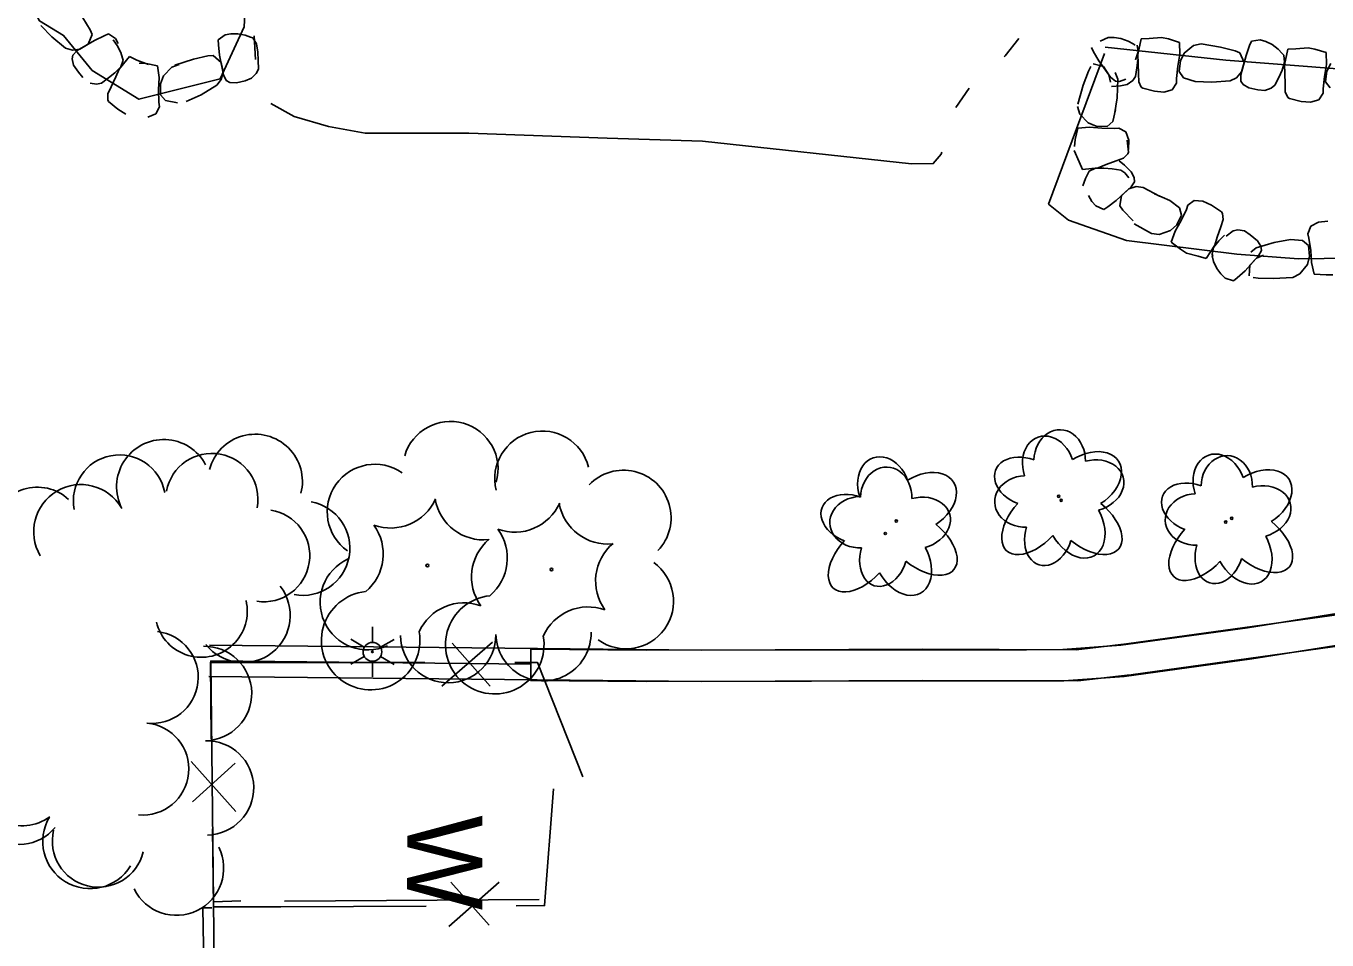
# Model space of a CAD drawing. Extents: x 588843 to 2552415, y 180129 to 269402.
# Drawn here: x 594449.9 to 594553.8, y 185054.3 to 185127.3 of the extents above; entities that cross this region are included whole.
import ezdxf

# ---------------------------------------------------------------- set-up
doc = ezdxf.new("R2010")
doc.units = 0
for name, color, linetype in [('Default', 7, 'Continuous'), ('E_DRN_RipRap', 7, 'Continuous'), ('E_DWY', 7, 'Continuous'), ('E_FEN_P', 7, 'Continuous'), ('E_LAND_TreeLine_P', 7, 'Continuous'), ('E_LAND_Vegetation', 7, 'Continuous'), ('E_LTG', 7, 'Continuous'), ('E_WAL', 7, 'Continuous'), ('E_WAL_Text', 7, 'Continuous'), ('E_WTR_P', 7, 'Continuous')]:
    doc.layers.add(name, color=color, linetype=linetype)

# ---------------------------------------------------------------- blocks, each defined once
blk = doc.blocks.new('LPOL')
at = {"layer": 'Default'}
for p, q in [((-0.75, 1.3), (-2, 3.46)), ((0.75, 1.3), (2, 3.46)), ((-4, 0), (-1.5, 0)), ((1.5, 0), (4, 0)), ((-2, -3.46), (-0.75, -1.3)), ((2, -3.46), (0.75, -1.3))]:
    blk.add_line(p, q, dxfattribs=at)
for radius in [1.5, 1.5, 1.5, 0.125]:
    blk.add_circle((0, 0), radius, dxfattribs=at)
blk = doc.blocks.new('W_27')
at = {"layer": 'E_WAL_Text'}
blk.add_text('W', height=12, dxfattribs=at).set_placement((-4.46, -6))
blk = doc.blocks.new('CTRE')
at = {"layer": 'Default'}
blk.add_circle((0, 0), 0.223, dxfattribs=at)
for centre, start, end in [((-11.97, 8.96), 280.2067, 5.9716), ((1.81, 14.92), 220.2113, 305.9762), ((13.83, 5.89), 160.2113, 245.9762), ((-13.83, -5.9), 340.2113, 65.9762), ((12.03, -9.04), 185.9272, 100.2511), ((-1.81, -14.93), 40.2113, 125.9762)]:
    blk.add_arc(centre, 7.87, start, end, dxfattribs=at)
blk = doc.blocks.new('DTRE')
at = {"layer": 'Default'}
blk.add_circle((-0.18, 0), 0.183, dxfattribs=at)
for centre, major_axis, ratio in [((-1.87, 5.32), (1.36, -4.98), 0.782863), ((4.06, 2.74), (-5.27, -2.93), 0.691916), ((-5.87, 0.15), (4.93, -0.12), 0.832022), ((3.54, -3.71), (-5.01, 4.58), 0.560249), ((-2.49, -5.24), (1.8, 4.86), 0.716896)]:
    blk.add_ellipse(centre, major_axis=major_axis, ratio=ratio, start_param=1.570796, end_param=4.712389, dxfattribs=at)
blk = doc.blocks.new('DTRE_4')
at = {"layer": 'E_LAND_Vegetation'}
blk.add_circle((-0.6, 0), 0.601, dxfattribs=at)
for centre, major_axis, ratio in [((-6.14, 17.45), (4.46, -16.34), 0.782863), ((13.31, 8.98), (-17.3, -9.61), 0.691916), ((-19.26, 0.5), (16.18, -0.4), 0.832022), ((11.62, -12.16), (-16.44, 15.03), 0.560249), ((-8.18, -17.2), (5.91, 15.93), 0.716896)]:
    blk.add_ellipse(centre, major_axis=major_axis, ratio=ratio, start_param=1.570796, end_param=4.712389, dxfattribs=at)

msp = doc.modelspace()

# ---------------------------------------------------------------- linework, layer by layer
at = {"layer": 'E_DRN_RipRap'}
for p, q in [((594454.4, 185127.9), (594455, 185126.94)), ((594451.93, 185126.39), (594451.05, 185127.31)), ((594455, 185126.94), (594455.16, 185126.58)), ((594456.1, 185126.48), (594456.46, 185126.63)), ((594456.46, 185126.63), (594457.01, 185126.25)), ((594465.76, 185126.56), (594466.23, 185126.64)), ((594466.23, 185126.64), (594466.77, 185126.64)), ((594466.77, 185126.64), (594467.37, 185126.53)), ((594453.03, 185125.5), (594451.93, 185126.39)), ((594453.96, 185125.29), (594455.34, 185126.11)), ((594454.17, 185125.41), (594454.84, 185125.8)), ((594455.16, 185126.58), (594454.84, 185125.8)), ((594455.34, 185126.11), (594456.1, 185126.48)), ((594456.84, 185126.14), (594457.16, 185125.71)), ((594457.01, 185126.25), (594457.24, 185125.85)), ((594457.16, 185125.71), (594457.44, 185125.15)), ((594465.21, 185126.15), (594465.76, 185126.56)), ((594465.23, 185125.76), (594465.21, 185126.15)), ((594465.32, 185124.92), (594465.23, 185125.76)), ((594467.37, 185126.53), (594467.8, 185126.37)), ((594467.8, 185126.37), (594467.97, 185126.3)), ((594467.97, 185126.3), (594468.28, 185125.83)), ((594468.28, 185125.83), (594468.38, 185125.17)), ((594535.65, 185126.04), (594536.27, 185126.35)), ((594536.27, 185126.35), (594536.76, 185126.35)), ((594536.76, 185126.35), (594537.29, 185126.27)), ((594537.29, 185126.27), (594537.87, 185126.05)), ((594537.87, 185126.05), (594538.28, 185125.83)), ((594538.28, 185125.83), (594538.43, 185125.73)), ((594538.6, 185125.74), (594538.67, 185125.19)), ((594538.92, 185126.22), (594538.65, 185124.98)), ((594539.57, 185126.25), (594538.92, 185126.22)), ((594540.55, 185126.34), (594539.57, 185126.25)), ((594541.09, 185126.22), (594540.55, 185126.34)), ((594541.99, 185125.95), (594541.09, 185126.22)), ((594542.01, 185125), (594541.99, 185125.95)), ((594542.35, 185125.09), (594543.1, 185125.69)), ((594543.1, 185125.69), (594543.71, 185125.83)), ((594543.71, 185125.83), (594545.26, 185125.56)), ((594547.29, 185124.9), (594547.58, 185125.69)), ((594547.58, 185125.69), (594547.73, 185126.05)), ((594547.73, 185126.05), (594548.42, 185126.15)), ((594548.42, 185126.15), (594548.88, 185126.01)), ((594548.88, 185126.01), (594549.37, 185125.77)), ((594549.37, 185125.77), (594549.86, 185125.4)), ((594453.03, 185125.5), (594453.57, 185125.34)), ((594453.55, 185124.63), (594453.61, 185124.94)), ((594453.67, 185124.14), (594453.55, 185124.63)), ((594453.57, 185125.34), (594454.17, 185125.41)), ((594453.61, 185124.94), (594453.96, 185125.29)), ((594458.12, 185124.81), (594457.32, 185123.82)), ((594457.44, 185125.15), (594457.57, 185124.7)), ((594457.57, 185124.7), (594457.62, 185124.53)), ((594458.72, 185124.54), (594458.12, 185124.81)), ((594459.64, 185124.19), (594458.72, 185124.54)), ((594461.75, 185124.14), (594463.24, 185124.61)), ((594463.24, 185124.61), (594464.4, 185124.87)), ((594464.4, 185124.87), (594464.8, 185124.9)), ((594464.8, 185124.9), (594465.45, 185124.35)), ((594465.64, 185123.35), (594465.32, 185124.92)), ((594468.38, 185125.17), (594468.4, 185124.52)), ((594535.12, 185125.2), (594534.94, 185125.55)), ((594535.55, 185124.48), (594535.12, 185125.2)), ((594538.67, 185125.19), (594538.47, 185124.55)), ((594538.66, 185124.55), (594538.57, 185123.91)), ((594538.65, 185124.98), (594538.69, 185124.3)), ((594541.84, 185124.05), (594542.01, 185125)), ((594542.05, 185124.48), (594542.35, 185125.09)), ((594545.26, 185125.56), (594546.42, 185125.27)), ((594546.42, 185125.27), (594546.8, 185125.12)), ((594546.8, 185125.12), (594547.15, 185124.33)), ((594546.87, 185123.36), (594547.29, 185124.9)), ((594549.86, 185125.4), (594550.18, 185125.06)), ((594550.18, 185125.06), (594550.3, 185124.92)), ((594550.3, 185124.92), (594550.37, 185124.37)), ((594550.62, 185125.4), (594550.36, 185124.16)), ((594551.28, 185125.43), (594550.62, 185125.4)), ((594552.25, 185125.52), (594551.28, 185125.43)), ((594552.79, 185125.4), (594552.25, 185125.52)), ((594553.69, 185125.13), (594552.79, 185125.4)), ((594553.71, 185124.19), (594553.69, 185125.13)), ((594454.07, 185123.56), (594453.67, 185124.14)), ((594454.4, 185123.15), (594454.07, 185123.56)), ((594456.96, 185123.52), (594456.45, 185123.12)), ((594457.43, 185124), (594456.96, 185123.52)), ((594457.32, 185123.82), (594457.04, 185123.19)), ((594457.62, 185124.53), (594457.43, 185124)), ((594459.45, 185124.25), (594458.9, 185124.3)), ((594460.37, 185124.08), (594459.45, 185124.25)), ((594460.5, 185123.14), (594460.37, 185124.08)), ((594460.84, 185123.27), (594461.51, 185123.96)), ((594461.51, 185123.96), (594462.1, 185124.17)), ((594465.6, 185123.59), (594465.45, 185124.35)), ((594465.45, 185122.99), (594465.6, 185123.59)), ((594468.42, 185123.82), (594468.25, 185123.47)), ((594468.4, 185124.52), (594468.42, 185123.82)), ((594534.29, 185122.53), (594534.7, 185123.65)), ((594534.7, 185123.65), (594534.89, 185124.01)), ((594535.08, 185124.24), (594535.9, 185124.01)), ((594536.48, 185123.17), (594535.55, 185124.48)), ((594536.34, 185123.37), (594535.9, 185124.01)), ((594537.05, 185123), (594536.85, 185123.54)), ((594538.57, 185123.91), (594538.47, 185123.22)), ((594538.69, 185124.3), (594538.71, 185123.43)), ((594541.75, 185123.06), (594541.84, 185124.05)), ((594541.94, 185123.62), (594542.05, 185124.48)), ((594542.3, 185123.13), (594541.94, 185123.62)), ((594546.54, 185123.12), (594546.94, 185123.59)), ((594546.94, 185123.59), (594547.15, 185124.33)), ((594550.17, 185123.73), (594549.9, 185123.15)), ((594550.37, 185124.37), (594550.17, 185123.73)), ((594550.36, 185124.16), (594550.39, 185123.48)), ((594553.55, 185123.23), (594553.71, 185124.19)), ((594553.65, 185122.81), (594553.75, 185123.66)), ((594553.75, 185123.66), (594554.06, 185124.27)), ((594455.51, 185122.61), (594454.98, 185122.68)), ((594455.89, 185122.69), (594455.51, 185122.61)), ((594456.45, 185123.12), (594455.89, 185122.69)), ((594457.04, 185123.19), (594456.67, 185122.41)), ((594460.45, 185122.17), (594460.5, 185123.14)), ((594460.6, 185121.76), (594460.61, 185122.63)), ((594460.61, 185122.63), (594460.84, 185123.27)), ((594465.11, 185122.53), (594463.86, 185121.77)), ((594465.11, 185122.53), (594465.45, 185122.99)), ((594465.86, 185122.9), (594465.64, 185123.35)), ((594466.15, 185122.74), (594465.86, 185122.9)), ((594466.67, 185122.71), (594466.15, 185122.74)), ((594467.37, 185122.89), (594466.67, 185122.71)), ((594467.88, 185123.08), (594467.37, 185122.89)), ((594468.25, 185123.47), (594467.88, 185123.08)), ((594533.86, 185121.01), (594534.29, 185122.53)), ((594536.46, 185122.77), (594536.34, 185123.37)), ((594536.86, 185122.85), (594536.48, 185123.17)), ((594537.27, 185122.48), (594536.54, 185122.42)), ((594537.2, 185122.83), (594536.86, 185122.85)), ((594537.05, 185123), (594537.01, 185121.52)), ((594537.69, 185123.01), (594537.2, 185122.83)), ((594537.81, 185122.58), (594537.27, 185122.48)), ((594538.25, 185122.9), (594537.81, 185122.58)), ((594538.47, 185123.22), (594538.25, 185122.9)), ((594538.71, 185123.43), (594538.72, 185122.8)), ((594538.72, 185122.8), (594538.93, 185122.37)), ((594541.4, 185122.17), (594541.75, 185122.7)), ((594541.75, 185122.7), (594541.75, 185123.06)), ((594543.23, 185122.83), (594542.3, 185123.13)), ((594544.56, 185122.76), (594543.23, 185122.83)), ((594546.03, 185122.87), (594544.56, 185122.76)), ((594546.03, 185122.87), (594546.54, 185123.12)), ((594546.87, 185122.86), (594546.87, 185123.36)), ((594547.06, 185122.59), (594546.87, 185122.86)), ((594547.52, 185122.32), (594547.06, 185122.59)), ((594549.6, 185122.52), (594549.29, 185122.28)), ((594549.9, 185123.15), (594549.6, 185122.52)), ((594550.39, 185123.48), (594550.41, 185122.61)), ((594550.41, 185122.61), (594550.43, 185121.99)), ((594553.46, 185122.25), (594553.55, 185123.23)), ((594554.01, 185122.31), (594553.65, 185122.81)), ((594456.4, 185121.84), (594456.39, 185121.36)), ((594456.67, 185122.41), (594456.4, 185121.84)), ((594460.47, 185121.18), (594460.45, 185122.17)), ((594461.01, 185121.31), (594460.6, 185121.76)), ((594463.86, 185121.77), (594462.66, 185121.23)), ((594537.01, 185121.52), (594536.8, 185120.2)), ((594538.93, 185122.37), (594539.05, 185122.28)), ((594539.05, 185122.28), (594539.98, 185122.06)), ((594539.98, 185122.06), (594540.73, 185121.98)), ((594540.73, 185121.98), (594541.4, 185122.17)), ((594548.24, 185122.17), (594547.52, 185122.32)), ((594548.79, 185122.1), (594548.24, 185122.17)), ((594549.29, 185122.28), (594548.79, 185122.1)), ((594550.43, 185121.99), (594550.63, 185121.55)), ((594550.63, 185121.55), (594550.76, 185121.47)), ((594550.76, 185121.47), (594551.69, 185121.24)), ((594553.11, 185121.35), (594553.46, 185121.88)), ((594553.46, 185121.88), (594553.46, 185122.25)), ((594456.39, 185121.36), (594456.46, 185121.23)), ((594456.46, 185121.23), (594457.19, 185120.61)), ((594457.19, 185120.61), (594457.83, 185120.21)), ((594460.23, 185120.25), (594460.52, 185120.81)), ((594460.52, 185120.81), (594460.47, 185121.18)), ((594461.96, 185121.13), (594461.01, 185121.31)), ((594534.03, 185120.22), (594533.84, 185120.82)), ((594536.88, 185120.57), (594536.65, 185119.63)), ((594551.69, 185121.24), (594552.44, 185121.17)), ((594552.44, 185121.17), (594553.11, 185121.35)), ((594459.59, 185119.98), (594460.23, 185120.25)), ((594534.69, 185119.53), (594534.03, 185120.22)), ((594535.32, 185119.27), (594534.69, 185119.53)), ((594536.65, 185119.63), (594536.19, 185119.23)), ((594533.86, 185119.09), (594533.66, 185118.18)), ((594534.8, 185119.19), (594533.86, 185119.09)), ((594535.77, 185119.1), (594534.8, 185119.19)), ((594536.19, 185119.23), (594535.32, 185119.27)), ((594536.76, 185119.08), (594535.77, 185119.1)), ((594537.13, 185119.11), (594536.76, 185119.08)), ((594537.69, 185118.81), (594537.13, 185119.11)), ((594537.93, 185118.15), (594537.69, 185118.81)), ((594533.57, 185117.3), (594533.97, 185116.41)), ((594533.66, 185118.18), (594533.59, 185117.63)), ((594537.9, 185117.19), (594537.81, 185118.14)), ((594537.91, 185117.4), (594537.93, 185118.15)), ((594533.97, 185116.41), (594534.22, 185115.8)), ((594536.11, 185116.2), (594536.93, 185116.5)), ((594536.93, 185116.5), (594537.52, 185116.71)), ((594537.17, 185116.49), (594537.6, 185116.14)), ((594537.52, 185116.71), (594537.86, 185117.05)), ((594537.86, 185117.05), (594537.9, 185117.19)), ((594534.22, 185115.8), (594535.48, 185115.94)), ((594534.47, 185115.08), (594534.68, 185115.49)), ((594534.68, 185115.49), (594534.77, 185115.65)), ((594534.77, 185115.65), (594535.28, 185115.89)), ((594535.28, 185115.89), (594535.95, 185115.91)), ((594535.48, 185115.94), (594536.11, 185116.2)), ((594535.95, 185115.91), (594536.59, 185115.84)), ((594536.59, 185115.84), (594537.29, 185115.75)), ((594537.29, 185115.75), (594537.61, 185115.54)), ((594537.6, 185116.14), (594538.13, 185115.62)), ((594537.61, 185115.54), (594537.94, 185115.12)), ((594538.13, 185115.62), (594538.37, 185115.15)), ((594534.27, 185114.49), (594534.47, 185115.08)), ((594538.11, 185114.41), (594536.93, 185113.33)), ((594537.93, 185114.25), (594537.35, 185113.73)), ((594538.52, 185114.43), (594537.93, 185114.25)), ((594538.38, 185114.82), (594538.11, 185114.41)), ((594538.37, 185115.15), (594538.38, 185114.82)), ((594539.08, 185114.36), (594538.52, 185114.43)), ((594539.08, 185114.36), (594540.39, 185113.66)), ((594534.98, 185113.25), (594534.7, 185113.71)), ((594535.3, 185112.89), (594534.98, 185113.25)), ((594536.93, 185113.33), (594536.26, 185112.82)), ((594537.22, 185112.89), (594537.35, 185113.73)), ((594539.98, 185113.84), (594541.22, 185113.32)), ((594541.22, 185113.32), (594541.98, 185112.73)), ((594543.16, 185113.32), (594542.65, 185112.95)), ((594543.85, 185113.27), (594543.16, 185113.32)), ((594544.54, 185112.94), (594543.85, 185113.27)), ((594535.94, 185112.61), (594535.3, 185112.89)), ((594536.26, 185112.82), (594535.94, 185112.61)), ((594537.46, 185112.55), (594537.22, 185112.89)), ((594538.28, 185111.69), (594537.46, 185112.55)), ((594542.15, 185112.14), (594541.76, 185111.37)), ((594541.98, 185112.73), (594542.15, 185112.14)), ((594542.53, 185112.6), (594542.1, 185111.71)), ((594542.65, 185112.95), (594542.53, 185112.6)), ((594545.33, 185112.42), (594544.54, 185112.94)), ((594545.42, 185112.29), (594545.33, 185112.42)), ((594545.47, 185111.81), (594545.42, 185112.29)), ((594539.73, 185110.68), (594538.36, 185111.45)), ((594541.76, 185111.37), (594541.27, 185110.91)), ((594542.1, 185111.71), (594541.62, 185110.87)), ((594544.99, 185110.4), (594545.27, 185111.22)), ((594545.27, 185111.22), (594545.47, 185111.81)), ((594552.46, 185111.26), (594552.24, 185110.67)), ((594553.07, 185111.59), (594552.46, 185111.26)), ((594553.82, 185111.68), (594553.07, 185111.59)), ((594540.35, 185110.6), (594539.73, 185110.68)), ((594541.27, 185110.91), (594540.35, 185110.6)), ((594541.62, 185110.87), (594541.31, 185109.98)), ((594544.7, 185109.56), (594545.11, 185110.09)), ((594544.79, 185109.75), (594544.99, 185110.4)), ((594545.11, 185110.09), (594545.57, 185110.55)), ((594545.71, 185110.47), (594546.27, 185110.89)), ((594546.27, 185110.89), (594546.65, 185110.97)), ((594546.65, 185110.97), (594547.18, 185110.89)), ((594547.18, 185110.89), (594547.63, 185110.57)), ((594547.63, 185110.57), (594548.2, 185110.1)), ((594548.2, 185110.1), (594548.48, 185109.66)), ((594549.53, 185109.97), (594550.84, 185110.21)), ((594550.84, 185110.21), (594551.8, 185110.12)), ((594551.8, 185110.12), (594552.27, 185109.72)), ((594552.24, 185110.67), (594552.32, 185110.31)), ((594552.32, 185110.31), (594552.46, 185109.33)), ((594541.31, 185109.98), (594542.06, 185109.42)), ((594542.06, 185109.42), (594542.53, 185109.12)), ((594542.53, 185109.12), (594543.48, 185108.87)), ((594544.11, 185108.68), (594544.79, 185109.75)), ((594544.58, 185109.02), (594544.7, 185109.56)), ((594544.64, 185108.85), (594544.58, 185109.02)), ((594548.11, 185109.54), (594547.67, 185109.18)), ((594548.11, 185109.54), (594549.53, 185109.97)), ((594548.52, 185109.33), (594548.29, 185108.89)), ((594548.48, 185109.66), (594548.52, 185109.33)), ((594552.27, 185109.72), (594552.35, 185108.86)), ((594552.46, 185109.33), (594552.51, 185108.36)), ((594543.48, 185108.87), (594544.11, 185108.68)), ((594544.7, 185108.46), (594544.58, 185108.91)), ((594544.97, 185107.9), (594544.7, 185108.46)), ((594548.29, 185108.89), (594547.21, 185107.71)), ((594547.54, 185107.3), (594547.6, 185108.15)), ((594548.13, 185108.71), (594547.6, 185108.15)), ((594548.69, 185108.94), (594548.13, 185108.71)), ((594552.19, 185108.2), (594551.6, 185107.45)), ((594552.35, 185108.86), (594552.19, 185108.2)), ((594552.51, 185108.36), (594552.74, 185107.44)), ((594545.29, 185107.46), (594544.97, 185107.9)), ((594545.63, 185107.12), (594545.29, 185107.46)), ((594546.29, 185106.9), (594545.63, 185107.12)), ((594546.59, 185107.14), (594546.29, 185106.9)), ((594547.21, 185107.71), (594546.59, 185107.14)), ((594548.27, 185107.11), (594547.87, 185107.18)), ((594549.47, 185107.09), (594548.27, 185107.11)), ((594551.04, 185107.17), (594549.47, 185107.09)), ((594551.6, 185107.45), (594551.04, 185107.17)), ((594552.74, 185107.44), (594553.68, 185107.38)), ((594553.68, 185107.38), (594554.23, 185107.38))]:
    msp.add_line(p, q, dxfattribs=at)
msp.add_lwpolyline([(594454.37, 185145.74), (594458.11, 185148.77), (594464.1, 185150.74), (594468.28, 185150.67), (594472.08, 185148.56), (594473.06, 185146.64), (594471.55, 185143.49), (594467.65, 185134.16), (594467.29, 185127.19), (594465.38, 185123.03), (594458.88, 185121.41), (594455.14, 185123.71), (594452.87, 185126.51), (594450.95, 185127.67), (594449.93, 185129.5), (594451.69, 185132.79), (594452.72, 185136.38), (594454.1, 185143.36), (594454.25, 185144.24)], close=True, dxfattribs=at)
for points in [[(594555.58, 185108.7), (594551.47, 185108.65), (594546.56, 185109.03), (594537.76, 185110.12), (594533.11, 185111.75), (594531.53, 185113.03), (594536, 185125.06)], [(594536.04, 185125.56), (594545.68, 185124.54), (594556.99, 185123.66)]]:
    msp.add_lwpolyline(points, dxfattribs=at)
at = {"layer": 'E_DWY'}
for points in [[(594633.23, 185078.86), (594617.41, 185078.89), (594605.15, 185079.15), (594593.36, 185079.55), (594579.13, 185079.93), (594566.02, 185080.34), (594556.85, 185080.69), (594547.4, 185079.19), (594537.29, 185077.79), (594532.65, 185077.45), (594529.77, 185077.44), (594512.58, 185077.43), (594499.42, 185077.41), (594490.18, 185077.48)], [(594537.75, 185077.92), (594554.91, 185080.28), (594559.17, 185080.5), (594579.15, 185079.8), (594601.2, 185079.22)], [(594464.51, 185077.79), (594503.82, 185077.4), (594521.45, 185077.47), (594533.73, 185077.44), (594537.75, 185077.92)], [(594633, 185076.34), (594617.36, 185076.39), (594605.09, 185076.65), (594593.29, 185077.05), (594579.06, 185077.44), (594565.93, 185077.84), (594557, 185078.18), (594547.76, 185076.72), (594537.56, 185075.31), (594532.75, 185074.95), (594529.77, 185074.94), (594512.59, 185074.93), (594499.42, 185074.91), (594490.16, 185074.98)], [(594538.1, 185075.44), (594555.15, 185077.79), (594559.19, 185077.99), (594579.07, 185077.3), (594601.13, 185076.72)], [(594490.18, 185077.48), (594490.18, 185074.98)], [(594464.48, 185075.29), (594503.81, 185074.9), (594521.45, 185074.97), (594533.87, 185074.94), (594538.05, 185075.44)]]:
    msp.add_lwpolyline(points, dxfattribs=at)
at = {"layer": 'E_FEN_P'}
for p, q in [((594487.12, 185078.05), (594483.07, 185074.52)), ((594486.93, 185074.52), (594483.89, 185077.97)), ((594463.06, 185068.51), (594466.63, 185064.51)), ((594466.58, 185068.37), (594463.17, 185065.28)), ((594483.62, 185055.34), (594487.65, 185058.88)), ((594483.79, 185058.87), (594486.85, 185055.43))]:
    msp.add_line(p, q, dxfattribs=at)
for points in [[(594470.1, 185076.42), (594464.59, 185076.42), (594464.66, 185070.32)], [(594481.72, 185076.42), (594470.1, 185076.42)], [(594494.33, 185067.29), (594490.7, 185076.42), (594488.91, 185076.42)], [(594489.01, 185056.99), (594491.28, 185057), (594492, 185066.32)], [(594464.75, 185063.13), (594464.83, 185056.89), (594470.21, 185056.91)], [(594464.71, 185056.82), (594464, 185056.82), (594464.19, 185044.72)], [(594470.21, 185056.91), (594481.82, 185056.96)]]:
    msp.add_lwpolyline(points, dxfattribs=at)
at = {"layer": 'E_LAND_TreeLine_P'}
for centre, radius, start, end in [((594483.76, 185091.87), 3.8, 344.0302, 164.0302), ((594468.17, 185090.88), 3.77, 345.3941, 165.3941), ((594491.1, 185091.1), 3.8, 13.9617, 193.9617), ((594460.87, 185090.46), 3.77, 27.633, 207.633), ((594457.33, 185089.32), 3.68, 10.738, 190.738), ((594464.71, 185089.44), 3.68, 349.7129, 169.7129), ((594477.72, 185088.45), 3.8, 55.0046, 235.0046), ((594497.58, 185087.98), 3.8, 316.3307, 136.3307), ((594450.78, 185086.74), 3.68, 47.3666, 227.3666), ((594454.25, 185086.86), 3.77, 30.6214, 210.6214), ((594471.96, 185085.55), 3.77, 259.6024, 79.6024), ((594468.85, 185084.95), 3.68, 261.2677, 81.2677), ((594477.16, 185081.22), 3.8, 114.2666, 294.2666), ((594497.78, 185081.31), 3.8, 234.3764, 54.3764), ((594467.2, 185080.18), 3.77, 218.0028, 38.0028), ((594463.86, 185080.51), 3.68, 193.5167, 13.5167), ((594459.94, 185075.23), 3.68, 263.3777, 83.3777), ((594491.19, 185078.75), 3.8, 181.3117, 1.3117), ((594483.58, 185078.6), 3.8, 180.4198, 0.4198), ((594464.12, 185073.94), 3.77, 271.2398, 91.2398), ((594459.19, 185067.91), 3.68, 264.5471, 84.5471), ((594449.57, 185067.15), 3.77, 125.55, 305.55), ((594464.28, 185066.4), 3.77, 271.2398, 91.2398), ((594449.34, 185065.57), 3.68, 140.7591, 320.7591), ((594454.98, 185062.12), 3.77, 148.8573, 328.8573), ((594455.65, 185062.15), 3.68, 166.4575, 346.4575), ((594461.88, 185059.99), 3.77, 206.1678, 26.1678)]:
    msp.add_arc(centre, radius, start, end, dxfattribs=at)
at = {"layer": 'E_WAL'}
for points in [[(594490.18, 185076.29), (594464.63, 185076.54), (594464.84, 185057.29), (594467.03, 185057.37)], [(594464.84, 185057.29), (594465.04, 185037.45), (594472.8, 185037.6)], [(594470.52, 185057.36), (594490.85, 185057.48)]]:
    msp.add_lwpolyline(points, dxfattribs=at)
at = {"layer": 'E_WTR_P'}
for points in [[(594468.2, 185124.58), (594468.08, 185126.46)], [(594529.16, 185126.25), (594528.06, 185124.87), (594527.97, 185124.8)], [(594525.19, 185122.28), (594524.11, 185120.74)], [(594496.28, 185118.3), (594485.23, 185118.7), (594476.94, 185118.71), (594474.02, 185119.24), (594471.28, 185120.03), (594469.41, 185121.06)], [(594522.99, 185117.18), (594522.94, 185117.02), (594522.32, 185116.27), (594520.58, 185116.26), (594503.89, 185118.07), (594496.28, 185118.3)]]:
    msp.add_lwpolyline(points, dxfattribs=at)

# ---------------------------------------------------------------- block references
at = {"layer": 'E_LAND_Vegetation'}
for name, p, xscale, yscale, rotation in [('DTRE_4', (594532.62, 185089.38), 0.15240030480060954, 0.15240030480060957, 3.4338469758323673), ('DTRE', (594532.33, 185089.61), 0.49999999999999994, 0.4999999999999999, -90.11621958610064), ('DTRE_4', (594519.45, 185087.72), 0.15240030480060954, 0.15240030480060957, 3.4338469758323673), ('DTRE_4', (594546.24, 185087.94), 0.15240030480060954, 0.15240030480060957, 3.4338469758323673), ('DTRE', (594545.67, 185087.54), 0.49999999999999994, 0.4999999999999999, -90.11621958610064), ('DTRE', (594518.48, 185086.63), 0.49999999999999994, 0.4999999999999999, -90.11621958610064), ('CTRE', (594481.92, 185084.17), 0.49999999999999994, 0.4999999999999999, -90.11621958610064), ('CTRE', (594491.83, 185083.84), 0.49999999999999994, 0.4999999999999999, -90.11621958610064)]:
    msp.add_blockref(name, p, dxfattribs=dict(at, xscale=xscale, yscale=yscale, rotation=rotation))
at = {"layer": 'E_LTG', "xscale": 0.49999999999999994, "yscale": 0.4999999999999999, "rotation": -90.11621958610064}
msp.add_blockref('LPOL', (594477.53, 185077.27), dxfattribs=at)
at = {"layer": 'E_WAL_Text', "xscale": 0.49999999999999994, "yscale": 0.4999999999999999, "rotation": -90.11621958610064}
msp.add_blockref('W_27', (594483.31, 185061.99), dxfattribs=at)

doc.saveas('drawing.dxf')
